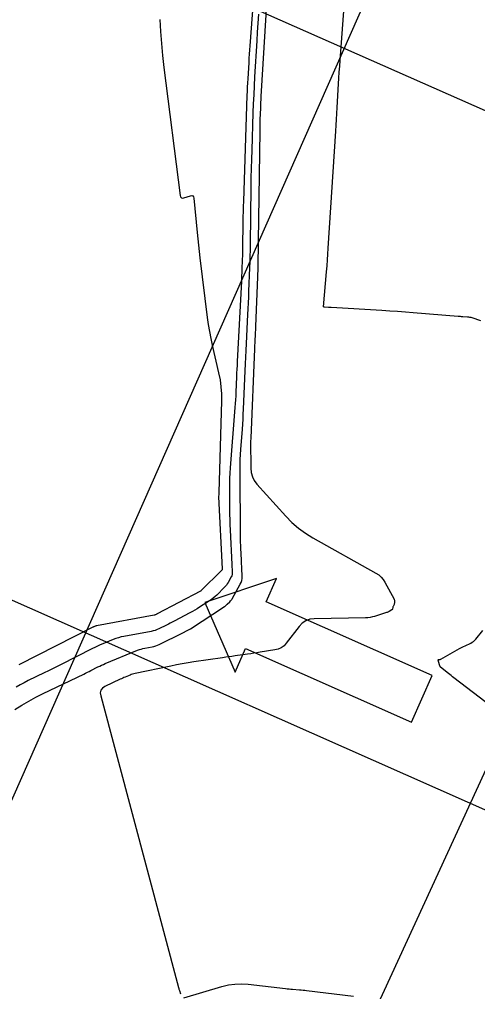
# Model space of a CAD drawing. Extents: x 658976 to 668721, y 639543 to 647196.
# Drawn here: x 662816.8 to 662852.7, y 642991.8 to 643067.8 of the extents above; entities that cross this region are included whole.
import ezdxf

# ---------------------------------------------------------------- set-up
doc = ezdxf.new("R2010")
doc.units = 0
for name, color, linetype in [('Ex_Major Contours', 7, 'Continuous'), ('Ex_Minor Contours', 7, 'Continuous'), ('R_Exist Surface', 7, 'Continuous'), ('R_Grid', 7, 'Continuous'), ('R_MOT', 7, 'Continuous')]:
    doc.layers.add(name, color=color, linetype=linetype)

msp = doc.modelspace()

# ---------------------------------------------------------------- linework, layer by layer
at = {"layer": 'Ex_Major Contours'}
for points in [[(662852.935, 643044.244), (662852.261, 643044.46), (662852.171, 643044.485), (662852.08, 643044.506), (662851.987, 643044.52), (662851.894, 643044.529), (662851.518, 643044.554), (662851.424, 643044.56), (662851.33, 643044.567), (662851.236, 643044.574), (662851.143, 643044.581), (662847.642, 643044.866), (662847.027, 643044.915), (662846.412, 643044.96), (662845.797, 643045.001), (662845.182, 643045.039), (662841.22, 643045.275), (662841.166, 643045.278), (662841.112, 643045.281), (662841.058, 643045.283), (662841.003, 643045.285), (662840.693, 643045.296), (662840.686, 643045.296), (662840.679, 643045.298), (662840.672, 643045.3), (662840.665, 643045.302), (662840.64, 643045.314), (662840.634, 643045.318), (662840.63, 643045.322), (662840.628, 643045.328), (662840.628, 643045.335), (662840.859, 643048.077), (662840.896, 643048.537), (662840.931, 643048.997), (662840.964, 643049.457), (662840.994, 643049.917), (662841.57, 643059.069), (662841.599, 643059.53), (662841.627, 643059.991), (662841.656, 643060.452), (662841.684, 643060.914), (662841.796, 643062.758), (662841.825, 643063.219), (662841.855, 643063.68), (662841.888, 643064.141), (662841.922, 643064.601), (662842.245, 643068.811)], [(662864.692, 643005.742), (662850.827, 643016.318), (662850.719, 643016.401), (662850.611, 643016.485), (662850.503, 643016.57), (662850.396, 643016.655), (662849.782, 643017.146), (662849.77, 643017.157), (662849.76, 643017.17), (662849.751, 643017.184), (662849.745, 643017.199), (662849.721, 643017.262), (662849.716, 643017.278), (662849.71, 643017.293), (662849.705, 643017.309), (662849.699, 643017.325), (662849.584, 643017.687), (662849.581, 643017.707), (662849.585, 643017.722), (662849.597, 643017.732), (662849.616, 643017.738), (662849.71, 643017.75), (662849.733, 643017.754), (662849.755, 643017.76), (662849.776, 643017.769), (662849.797, 643017.779), (662851.253, 643018.603), (662851.362, 643018.663), (662851.471, 643018.72), (662851.582, 643018.775), (662851.694, 643018.828), (662852.143, 643019.034), (662852.251, 643019.091), (662852.351, 643019.159), (662852.443, 643019.237), (662852.527, 643019.327), (662853.095, 643020.005)]]:
    msp.add_lwpolyline(points, dxfattribs=at)
at = {"layer": 'Ex_Minor Contours'}
for points in [[(662835.474, 643074.089), (662834.852, 643065.738), (662834.829, 643065.416), (662834.806, 643065.093), (662834.785, 643064.771), (662834.765, 643064.448), (662834.688, 643063.157), (662834.67, 643062.835), (662834.654, 643062.512), (662834.64, 643062.189), (662834.628, 643061.866), (662834.349, 643053.59), (662834.336, 643053.183), (662834.326, 643052.776), (662834.318, 643052.368), (662834.311, 643051.961), (662834.285, 643049.953), (662834.282, 643049.735), (662834.277, 643049.517), (662834.271, 643049.299), (662834.263, 643049.081), (662834.231, 643048.208), (662834.222, 643047.99), (662834.213, 643047.772), (662834.203, 643047.554), (662834.192, 643047.336), (662833.864, 643041.045), (662833.849, 643040.747), (662833.835, 643040.449), (662833.821, 643040.151), (662833.809, 643039.852), (662833.759, 643038.66), (662833.746, 643038.362), (662833.729, 643038.064), (662833.709, 643037.766), (662833.687, 643037.468), (662833.309, 643032.737), (662833.281, 643032.333), (662833.262, 643031.929), (662833.252, 643031.524), (662833.25, 643031.118), (662833.263, 643029.497), (662833.268, 643029.092), (662833.277, 643028.687), (662833.291, 643028.282), (662833.31, 643027.877), (662833.445, 643025.182), (662833.449, 643025.098), (662833.453, 643025.015), (662833.457, 643024.932), (662833.461, 643024.849), (662833.475, 643024.517), (662833.473, 643024.435), (662833.46, 643024.356), (662833.436, 643024.28), (662833.401, 643024.206), (662833.148, 643023.758), (662833.089, 643023.662), (662833.024, 643023.57), (662832.953, 643023.483), (662832.875, 643023.401), (662832.26, 643022.79), (662832.128, 643022.665), (662831.989, 643022.548), (662831.845, 643022.438), (662831.695, 643022.335), (662830.913, 643021.829), (662830.73, 643021.714), (662830.545, 643021.603), (662830.358, 643021.497), (662830.167, 643021.395), (662828.924, 643020.745), (662828.777, 643020.669), (662828.63, 643020.594), (662828.483, 643020.519), (662828.335, 643020.445), (662827.743, 643020.151), (662827.594, 643020.083), (662827.44, 643020.026), (662827.283, 643019.98), (662827.123, 643019.945), (662825.005, 643019.553), (662824.789, 643019.508), (662824.576, 643019.451), (662824.366, 643019.383), (662824.16, 643019.305), (662823.339, 643018.969), (662823.135, 643018.883), (662822.933, 643018.793), (662822.732, 643018.699), (662822.534, 643018.6), (662820.03, 643017.326), (662819.716, 643017.168), (662819.401, 643017.011), (662819.086, 643016.856), (662818.769, 643016.703), (662817.502, 643016.093), (662817.188, 643015.935), (662816.879, 643015.769), (662816.576, 643015.592)], [(662836.18, 643069.473), (662835.719, 643061.771), (662835.707, 643061.546), (662835.695, 643061.321), (662835.685, 643061.096), (662835.677, 643060.871), (662835.647, 643059.97), (662835.64, 643059.745), (662835.634, 643059.52), (662835.629, 643059.295), (662835.626, 643059.07), (662835.515, 643050.48), (662835.504, 643049.781), (662835.488, 643049.082), (662835.469, 643048.384), (662835.445, 643047.685), (662835.299, 643043.783), (662835.293, 643043.639), (662835.287, 643043.495), (662835.28, 643043.351), (662835.273, 643043.206), (662835.243, 643042.63), (662835.236, 643042.485), (662835.229, 643042.341), (662835.222, 643042.197), (662835.216, 643042.053), (662834.927, 643035.066), (662834.926, 643035.044), (662834.925, 643035.021), (662834.923, 643034.999), (662834.922, 643034.977), (662834.915, 643034.887), (662834.913, 643034.865), (662834.912, 643034.843), (662834.911, 643034.82), (662834.911, 643034.798), (662834.927, 643032.712), (662834.959, 643032.368), (662835.05, 643032.047), (662835.199, 643031.748), (662835.407, 643031.473), (662837.672, 643028.948), (662838.146, 643028.461), (662838.655, 643028.018), (662839.199, 643027.619), (662839.778, 643027.263), (662844.719, 643024.502), (662844.935, 643024.361), (662845.125, 643024.194), (662845.289, 643024.002), (662845.427, 643023.784), (662846.141, 643022.462), (662846.156, 643022.43), (662846.167, 643022.396), (662846.172, 643022.362), (662846.174, 643022.326), (662846.169, 643022.179), (662846.166, 643022.144), (662846.16, 643022.11), (662846.15, 643022.077), (662846.136, 643022.045), (662846.066, 643021.899), (662846.056, 643021.876), (662846.047, 643021.852), (662846.041, 643021.828), (662846.036, 643021.803), (662846.02, 643021.702), (662846.014, 643021.678), (662846.003, 643021.658), (662845.988, 643021.64), (662845.968, 643021.626), (662845.747, 643021.498), (662845.702, 643021.474), (662845.656, 643021.452), (662845.609, 643021.433), (662845.56, 643021.416), (662844.616, 643021.12), (662844.441, 643021.073), (662844.264, 643021.037), (662844.085, 643021.015), (662843.904, 643021.006), (662839.892, 643020.938), (662839.541, 643020.896), (662839.228, 643020.782), (662838.95, 643020.597), (662838.709, 643020.339), (662837.709, 643019.024), (662837.527, 643018.824), (662837.318, 643018.669), (662837.082, 643018.559), (662836.82, 643018.493), (662835.656, 643018.309), (662835.411, 643018.271), (662835.167, 643018.234), (662834.922, 643018.198), (662834.677, 643018.164), (662833.698, 643018.026), (662833.453, 643017.992), (662833.208, 643017.957), (662832.963, 643017.922), (662832.718, 643017.886), (662830.478, 643017.56), (662830.024, 643017.49), (662829.571, 643017.414), (662829.119, 643017.33), (662828.669, 643017.239), (662825.871, 643016.652), (662825.77, 643016.628), (662825.671, 643016.6), (662825.573, 643016.567), (662825.477, 643016.529), (662825.095, 643016.37), (662824.999, 643016.329), (662824.905, 643016.287), (662824.81, 643016.245), (662824.717, 643016.201), (662823.513, 643015.628), (662823.318, 643015.5), (662823.198, 643015.338), (662823.153, 643015.142), (662823.182, 643014.911), (662829.275, 642992.084), (662829.292, 642992.025), (662829.308, 642991.967), (662829.326, 642991.908), (662829.344, 642991.85), (662829.423, 642991.601)], [(662816.465, 643013.84), (662817.006, 643014.178), (662817.557, 643014.499), (662818.118, 643014.802), (662818.688, 643015.088), (662821.86, 643016.614), (662821.999, 643016.682), (662822.139, 643016.75), (662822.277, 643016.819), (662822.416, 643016.889), (662822.969, 643017.17), (662823.108, 643017.239), (662823.248, 643017.305), (662823.39, 643017.368), (662823.533, 643017.429), (662826.074, 643018.469), (662826.21, 643018.52), (662826.349, 643018.565), (662826.489, 643018.602), (662826.632, 643018.632), (662827.206, 643018.738), (662827.348, 643018.77), (662827.486, 643018.811), (662827.622, 643018.861), (662827.754, 643018.921), (662829.603, 643019.839), (662829.653, 643019.864), (662829.704, 643019.889), (662829.754, 643019.915), (662829.804, 643019.941), (662830.004, 643020.045), (662830.053, 643020.072), (662830.102, 643020.1), (662830.151, 643020.129), (662830.198, 643020.159), (662832.864, 643021.883), (662832.924, 643021.924), (662832.982, 643021.968), (662833.037, 643022.015), (662833.09, 643022.065), (662833.298, 643022.271), (662833.347, 643022.324), (662833.393, 643022.38), (662833.435, 643022.439), (662833.473, 643022.501), (662834.109, 643023.628), (662834.178, 643023.772), (662834.225, 643023.92), (662834.25, 643024.074), (662834.254, 643024.233), (662834.226, 643024.879), (662834.219, 643025.04), (662834.212, 643025.202), (662834.204, 643025.363), (662834.196, 643025.525), (662834.148, 643026.478), (662834.139, 643026.691), (662834.131, 643026.904), (662834.126, 643027.116), (662834.124, 643027.329), (662834.084, 643032.594), (662834.085, 643032.99), (662834.095, 643033.385), (662834.113, 643033.78), (662834.141, 643034.175), (662834.267, 643035.753), (662834.297, 643036.148), (662834.322, 643036.543), (662834.344, 643036.938), (662834.363, 643037.333), (662834.487, 643040.335), (662834.51, 643040.865), (662834.534, 643041.395), (662834.559, 643041.925), (662834.586, 643042.455), (662834.704, 643044.718), (662834.727, 643045.176), (662834.748, 643045.634), (662834.768, 643046.092), (662834.786, 643046.55), (662834.854, 643048.383), (662834.87, 643048.841), (662834.883, 643049.3), (662834.893, 643049.758), (662834.9, 643050.216), (662834.958, 643054.705), (662834.969, 643055.426), (662834.984, 643056.148), (662835.003, 643056.869), (662835.025, 643057.59), (662835.124, 643060.513), (662835.15, 643061.215), (662835.18, 643061.916), (662835.215, 643062.618), (662835.255, 643063.319), (662835.423, 643066.122), (662835.466, 643066.823), (662835.511, 643067.524), (662835.56, 643068.224)], [(662827.809, 643067.812), (662827.861, 643066.869), (662827.932, 643065.928), (662828.022, 643064.988), (662828.132, 643064.049), (662829.406, 643054.033), (662829.436, 643053.922), (662829.495, 643053.854), (662829.58, 643053.83), (662829.694, 643053.848), (662830.203, 643054.007), (662830.315, 643054.026), (662830.399, 643054.001), (662830.455, 643053.933), (662830.481, 643053.822), (662830.731, 643051.137), (662830.778, 643050.646), (662830.829, 643050.155), (662830.884, 643049.664), (662830.943, 643049.174), (662831.521, 643044.505), (662831.596, 643043.956), (662831.686, 643043.409), (662831.79, 643042.865), (662831.909, 643042.324), (662832.412, 643040.162), (662832.52, 643039.62), (662832.592, 643039.075), (662832.63, 643038.526), (662832.632, 643037.973), (662832.434, 643030.804), (662832.433, 643030.771), (662832.431, 643030.738), (662832.429, 643030.704), (662832.427, 643030.671), (662832.411, 643030.473), (662832.411, 643030.468), (662832.694, 643024.838), (662832.695, 643024.82), (662832.696, 643024.801), (662832.696, 643024.797), (662832.695, 643024.792), (662832.694, 643024.788), (662832.692, 643024.784), (662832.678, 643024.759), (662832.674, 643024.754), (662832.671, 643024.748), (662832.667, 643024.744), (662832.663, 643024.739), (662831.02, 643023.107), (662831.016, 643023.104), (662831.011, 643023.101), (662831, 643023.093), (662830.992, 643023.089), (662827.597, 643021.315), (662827.577, 643021.305), (662827.558, 643021.295), (662827.539, 643021.285), (662827.519, 643021.276), (662827.441, 643021.237), (662827.421, 643021.228), (662827.401, 643021.22), (662827.38, 643021.214), (662827.359, 643021.21), (662822.843, 643020.375), (662822.819, 643020.37), (662822.796, 643020.364), (662822.772, 643020.356), (662822.749, 643020.348), (662822.658, 643020.31), (662822.635, 643020.301), (662822.613, 643020.291), (662822.591, 643020.28), (662822.569, 643020.269), (662816.782, 643017.325)], [(662829.677, 642991.286), (662832.67, 642992.175), (662833.174, 642992.298), (662833.682, 642992.368), (662834.195, 642992.387), (662834.713, 642992.353), (662837.644, 642992.014), (662837.781, 642991.999), (662837.918, 642991.985), (662838.055, 642991.972), (662838.192, 642991.96), (662838.74, 642991.915), (662838.877, 642991.903), (662839.014, 642991.89), (662839.151, 642991.875), (662839.287, 642991.859), (662842.953, 642991.413)]]:
    msp.add_lwpolyline(points, dxfattribs=at)
at = {"layer": 'R_Exist Surface'}
msp.add_lwpolyline([(662833.685, 642966.441), (662855.159, 643013.07), (662881.145, 643069.227), (662891.462, 643085.484), (662895.597, 643091.992), (662902.064, 643102.902), (662916.265, 643127.069), (662936.556, 643166.866), (662959.834, 643211.874), (662971.623, 643231.644), (662977.877, 643265.897), (662977.893, 643267.537), (662978.543, 643270.997), (662978.742, 643272.437), (662979.838, 643276.937), (662988.355, 643311.222)], dxfattribs=at)
at = {"layer": 'R_Grid'}
for p, q in [((662741.067, 642836.928), (663044.57, 643522.775)), ((662933.681, 643025.076), (662796.511, 643085.777)), ((662913.447, 642979.353), (662776.278, 643040.054))]:
    msp.add_line(p, q, dxfattribs=at)
at = {"layer": 'R_MOT'}
for p, q in [((662836.95, 643024.085), (662831.321, 643022.202)), ((662836.141, 643022.256), (662836.95, 643024.085)), ((662831.321, 643022.202), (662833.713, 643016.769)), ((662849.13, 643016.508), (662836.141, 643022.256)), ((662833.713, 643016.769), (662834.522, 643018.598)), ((662834.522, 643018.598), (662847.511, 643012.85)), ((662847.511, 643012.85), (662849.13, 643016.508))]:
    msp.add_line(p, q, dxfattribs=at)

doc.saveas('drawing.dxf')
